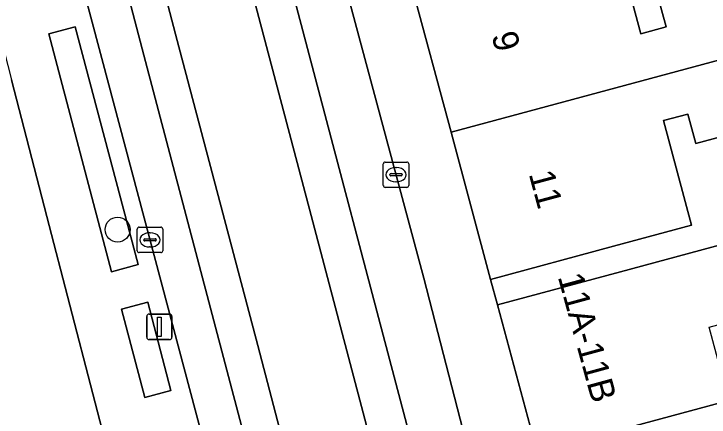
# Model space of a CAD drawing. Extents: x 159371 to 159986, y 382987 to 383597.
# Drawn here: x 159686.86 to 159714.18, y 383342.22 to 383358.06 of the extents above; entities that cross this region are included whole.
import ezdxf

# ---------------------------------------------------------------- set-up
doc = ezdxf.new("R2010")
doc.units = 0
for name, color, linetype in [('IMGEO_Boom', 7, 'Continuous'), ('IMGEO_Erf', 7, 'Continuous'), ('IMGEO_Groenvoorziening', 7, 'Continuous'), ('IMGEO_Kolk', 7, 'Continuous'), ('IMGEO_Lichtmast', 7, 'Continuous'), ('IMGEO_Pand', 7, 'Continuous'), ('IMGEO_Pand_nummerreeks', 7, 'Continuous'), ('IMGEO_Parkeervlak_gesloten', 7, 'Continuous'), ('IMGEO_Rijbaan_lokaal_gesloten', 7, 'Continuous'), ('IMGEO_Voetpad_open', 7, 'Continuous')]:
    doc.layers.add(name, color=color, linetype=linetype)

msp = doc.modelspace()

# ---------------------------------------------------------------- linework, layer by layer
at = {"layer": 'IMGEO_Boom'}
msp.add_circle((159690.933, 383349.586), 0.489, dxfattribs=at)
at = {"layer": 'IMGEO_Erf'}
for points in [[(159719.014, 383365.734), (159706.791, 383362.443), (159701.962, 383361.143), (159702.478, 383359.191), (159707.306, 383360.492), (159710.4, 383361.325), (159711.489, 383357.283), (159712.485, 383357.551), (159712.159, 383358.763), (159720.808, 383361.092)], [(159718.079, 383354.158), (159713.651, 383352.966), (159713.339, 383354.126), (159712.378, 383353.868), (159713.485, 383349.757), (159710.419, 383348.931), (159705.59, 383347.631), (159705.865, 383346.625), (159710.693, 383347.925), (159718.36, 383349.99)]]:
    msp.add_lwpolyline(points, dxfattribs=at)
at = {"layer": 'IMGEO_Groenvoorziening'}
for points in [[(159688.224, 383357.272), (159690.694, 383347.929), (159691.743, 383348.213), (159689.269, 383357.553)], [(159691.082, 383346.462), (159691.999, 383342.99), (159693.03, 383343.27), (159692.119, 383346.736)]]:
    msp.add_lwpolyline(points, close=True, dxfattribs=at)
at = {"layer": 'IMGEO_Kolk'}
for p, q in [((159701.374, 383351.315), (159701.374, 383352.167)), ((159701.449, 383352.241), (159702.301, 383352.241)), ((159702.375, 383352.167), (159702.375, 383351.315)), ((159701.862, 383352.021), (159701.887, 383352.021)), ((159701.633, 383351.735), (159701.633, 383351.747)), ((159702.071, 383351.698), (159701.673, 383351.698)), ((159701.676, 383351.784), (159702.074, 383351.784)), ((159702.117, 383351.747), (159702.117, 383351.735)), ((159701.885, 383351.461), (159701.86, 383351.461)), ((159702.301, 383351.241), (159701.449, 383351.241)), ((159691.781, 383349.682), (159692.633, 383349.682)), ((159691.706, 383348.756), (159691.706, 383349.608)), ((159692.194, 383349.462), (159692.219, 383349.462)), ((159692.707, 383349.608), (159692.707, 383348.756)), ((159691.965, 383349.176), (159691.965, 383349.188)), ((159692.403, 383349.139), (159692.005, 383349.139)), ((159692.008, 383349.225), (159692.406, 383349.225)), ((159692.449, 383349.188), (159692.449, 383349.176)), ((159692.217, 383348.902), (159692.192, 383348.902)), ((159692.633, 383348.682), (159691.781, 383348.682))]:
    msp.add_line(p, q, dxfattribs=at)
for points in [[(159701.374, 383351.315), (159701.374, 383352.167)], [(159701.449, 383352.241), (159702.301, 383352.241)], [(159702.375, 383352.167), (159702.375, 383351.315)], [(159702.301, 383351.241), (159701.449, 383351.241)], [(159691.781, 383349.682), (159692.633, 383349.682)], [(159691.706, 383348.756), (159691.706, 383349.608)], [(159692.707, 383349.608), (159692.707, 383348.756)], [(159692.633, 383348.682), (159691.781, 383348.682)]]:
    msp.add_lwpolyline(points, dxfattribs=at)
for centre, radius, start, end in [((159701.451, 383352.165), 0.0765, 91.552, 178.448), ((159701.451, 383352.165), 0.0765, 91.552, 178.448), ((159702.299, 383352.165), 0.0765, 1.552, 88.448), ((159702.299, 383352.165), 0.0765, 1.552, 88.448), ((159701.673, 383351.744), 0.0403, 85.8775, 175.7526), ((159701.67, 383351.734), 0.0366, 178.938, 274.7102), ((159702.074, 383351.741), 0.043, 264.8664, 352.4533), ((159702.078, 383351.746), 0.0386, 1.7309, 96.639), ((159701.451, 383351.317), 0.0765, 181.552, 268.448), ((159701.451, 383351.317), 0.0765, 181.552, 268.448), ((159702.299, 383351.317), 0.0765, 271.552, 358.448), ((159702.299, 383351.317), 0.0765, 271.552, 358.448), ((159691.783, 383349.606), 0.0765, 91.552, 178.448), ((159691.783, 383349.606), 0.0765, 91.552, 178.448), ((159692.631, 383349.606), 0.0765, 1.552, 88.448), ((159692.631, 383349.606), 0.0765, 1.552, 88.448), ((159692.005, 383349.185), 0.0403, 85.8775, 175.7526), ((159692.002, 383349.175), 0.0366, 178.938, 274.7102), ((159692.406, 383349.182), 0.043, 264.8664, 352.4533), ((159692.41, 383349.187), 0.0386, 1.7309, 96.639), ((159691.783, 383348.758), 0.0765, 181.552, 268.448), ((159691.783, 383348.758), 0.0765, 181.552, 268.448), ((159692.631, 383348.758), 0.0765, 271.552, 358.448), ((159692.631, 383348.758), 0.0765, 271.552, 358.448)]:
    msp.add_arc(centre, radius, start, end, dxfattribs=at)
for centre, major_axis, ratio, start_param, end_param in [((159701.861, 383351.741), (-0.387, 0.002), 0.722429, 4.712389, 7.853982), ((159701.886, 383351.741), (-0.39, 0.002), 0.717154, 1.570796, 4.712389), ((159692.193, 383349.182), (-0.387, 0.002), 0.722429, 4.712389, 7.853982), ((159692.218, 383349.182), (-0.39, 0.002), 0.717154, 1.570796, 4.712389)]:
    msp.add_ellipse(centre, major_axis=major_axis, ratio=ratio, start_param=start_param, end_param=end_param, dxfattribs=at)
at = {"layer": 'IMGEO_Lichtmast'}
for p, q in [((159692.075, 383345.365), (159692.075, 383346.165)), ((159692.075, 383346.165), (159692.075, 383345.365)), ((159692.175, 383346.265), (159692.965, 383346.265)), ((159692.965, 383346.265), (159692.175, 383346.265)), ((159693.065, 383346.165), (159693.065, 383345.365)), ((159693.065, 383345.365), (159693.065, 383346.165)), ((159692.965, 383345.265), (159692.175, 383345.265)), ((159692.175, 383345.265), (159692.965, 383345.265))]:
    msp.add_line(p, q, dxfattribs=at)
msp.add_lwpolyline([(159692.495, 383346.14), (159692.645, 383346.14), (159692.645, 383345.39), (159692.495, 383345.39), (159692.495, 383346.14)], dxfattribs=at)
for centre, start, end in [((159692.175, 383346.165), 90, 180), ((159692.175, 383346.165), 90, 180), ((159692.965, 383346.165), 0, 90), ((159692.965, 383346.165), 360, 90), ((159692.175, 383345.365), 180, 270), ((159692.175, 383345.365), 180, 270), ((159692.965, 383345.365), 270, 0), ((159692.965, 383345.365), 270, 0)]:
    msp.add_arc(centre, 0.1, start, end, dxfattribs=at)
at = {"layer": 'IMGEO_Pand'}
for points in [[(159720.808, 383361.092), (159712.159, 383358.763), (159712.485, 383357.551), (159711.489, 383357.283), (159710.4, 383361.325), (159707.306, 383360.492), (159702.478, 383359.191), (159704.034, 383353.41), (159717.318, 383356.983), (159721.603, 383358.136)], [(159712.378, 383353.868), (159713.339, 383354.126), (159713.651, 383352.966), (159718.079, 383354.158), (159717.318, 383356.983), (159704.034, 383353.41), (159705.59, 383347.631), (159710.419, 383348.931), (159713.485, 383349.757)], [(159714.953, 383342.87), (159714.176, 383345.756), (159719.14, 383347.093), (159718.36, 383349.99), (159710.693, 383347.925), (159705.865, 383346.625), (159707.422, 383340.842)], [(159714.953, 383342.87), (159707.422, 383340.842), (159708.979, 383335.062), (159713.808, 383336.362), (159719.014, 383337.764), (159719.743, 383335.112), (159725.982, 383336.838), (159724.964, 383340.52), (159721.207, 383339.481), (159720.737, 383341.229), (159715.756, 383339.888)]]:
    msp.add_lwpolyline(points, close=True, dxfattribs=at)
msp.add_lwpolyline([(159686.022, 383338.392), (159688.088, 383338.931), (159690.86, 383339.654), (159688.157, 383350.102), (159686.767, 383355.473)], dxfattribs=at)
at = {"layer": 'IMGEO_Parkeervlak_gesloten'}
for points in [[(159690.128, 383395.731), (159689.221, 383399.138), (159688.963, 383400.109), (159679.139, 383437.543), (159674.718, 383453.996), (159673.929, 383456.929), (159673.465, 383458.741), (159672.103, 383458.409), (159671.763, 383458.326), (159671.587, 383458.28), (159673.093, 383452.571), (159675.902, 383441.929), (159681.054, 383422.407), (159689.359, 383390.944), (159696.414, 383364.212), (159703.844, 383336.06), (159706.907, 383324.871), (159707.101, 383324.923)], [(159665.691, 383456.728), (159663.864, 383456.282), (159664.964, 383452.218), (159665.106, 383451.555), (159670.1, 383433.187), (159678.787, 383399.561), (159682.877, 383384.322), (159688.475, 383363.216), (159690.31, 383356.311), (159696.363, 383333.532), (159698.5, 383325.536), (159698.524, 383325.331)], [(159700.731, 383323.191), (159691.898, 383356.687), (159665.691, 383456.728)], [(159707.981, 383328.527), (159707.905, 383328.707), (159707.718, 383329.61), (159707.422, 383330.754), (159707.334, 383331.079), (159706.48, 383334.224), (159705.825, 383336.598), (159702.961, 383347.681), (159700.034, 383358.613), (159695.004, 383377.404), (159690.128, 383395.731)]]:
    msp.add_lwpolyline(points, dxfattribs=at)
at = {"layer": 'IMGEO_Rijbaan_lokaal_gesloten'}
for points in [[(159671.587, 383458.28), (159670.74, 383458.056), (159670.094, 383457.885), (159670.625, 383455.872), (159678.409, 383426.38), (159686.465, 383395.857), (159692.786, 383371.909), (159698.534, 383350.133), (159705.315, 383324.44), (159706.001, 383324.626), (159706.907, 383324.871), (159703.844, 383336.06), (159696.414, 383364.212), (159689.359, 383390.944), (159681.054, 383422.407), (159675.902, 383441.929), (159673.093, 383452.571)], [(159665.933, 383456.787), (159665.691, 383456.728), (159691.898, 383356.687), (159700.731, 383323.191), (159702.049, 383323.57), (159696.447, 383345.036), (159693.274, 383357.013), (159667.185, 383456.552), (159667.027, 383457.076)]]:
    msp.add_lwpolyline(points, close=True, dxfattribs=at)
msp.add_lwpolyline([(159710.058, 383306.882), (159710.001, 383307.233), (159707.101, 383324.923), (159706.907, 383324.871), (159706.001, 383324.626), (159705.315, 383324.44), (159698.534, 383350.133), (159692.786, 383371.909), (159686.465, 383395.857), (159678.409, 383426.38), (159670.625, 383455.872), (159670.094, 383457.885), (159667.027, 383457.076), (159667.185, 383456.552), (159693.274, 383357.013), (159696.447, 383345.036), (159702.049, 383323.57), (159700.731, 383323.191)], dxfattribs=at)
at = {"layer": 'IMGEO_Voetpad_open'}
for points in [[(159658.393, 383463.518), (159659.066, 383461.404), (159659.581, 383459.485), (159678.304, 383388.157), (159678.706, 383386.624), (159680.913, 383378.095), (159683.326, 383368.772), (159685.743, 383359.431), (159686.767, 383355.473), (159688.157, 383350.102), (159690.86, 383339.654), (159691.725, 383332.764), (159695.046, 383323.244), (159698.94, 383324.722)], [(159713.918, 383320.127), (159711.636, 383324.71), (159710.541, 383328.856), (159709.903, 383331.579), (159708.979, 383335.062), (159707.422, 383340.842), (159705.865, 383346.625), (159705.59, 383347.631), (159704.034, 383353.41), (159702.478, 383359.191), (159701.962, 383361.143), (159700.256, 383367.478), (159698.591, 383373.663), (159698.326, 383374.668), (159696.764, 383380.472), (159695.202, 383386.273), (159695.793, 383386.432), (159689.89, 383408.493), (159681.184, 383441.029)], [(159698.524, 383325.331), (159698.5, 383325.536), (159696.363, 383333.532), (159690.31, 383356.311), (159688.475, 383363.216), (159682.877, 383384.322), (159678.787, 383399.561)], [(159690.128, 383395.731), (159695.004, 383377.404), (159700.034, 383358.613), (159702.961, 383347.681), (159705.825, 383336.598), (159706.48, 383334.224), (159707.481, 383334.478), (159708.477, 383331.026), (159707.422, 383330.754), (159707.718, 383329.61), (159707.905, 383328.707), (159707.981, 383328.527)]]:
    msp.add_lwpolyline(points, dxfattribs=at)
for points in [[(159689.269, 383357.553), (159691.743, 383348.213), (159690.694, 383347.929), (159688.224, 383357.272)], [(159692.119, 383346.736), (159693.03, 383343.27), (159691.999, 383342.99), (159691.082, 383346.462)]]:
    msp.add_lwpolyline(points, close=True, dxfattribs=at)

# ---------------------------------------------------------------- texts
at = {"layer": 'IMGEO_Pand_nummerreeks'}
for s, rotation, p in [('9', 285.0628, (159705.618, 383357.221)), ('11', 285.0686, (159707.084, 383351.775)), ('11A-11B', 285.2551, (159708.226, 383347.737))]:
    msp.add_text(s, height=1, rotation=rotation, dxfattribs=at).set_placement(p)

doc.saveas('drawing.dxf')
